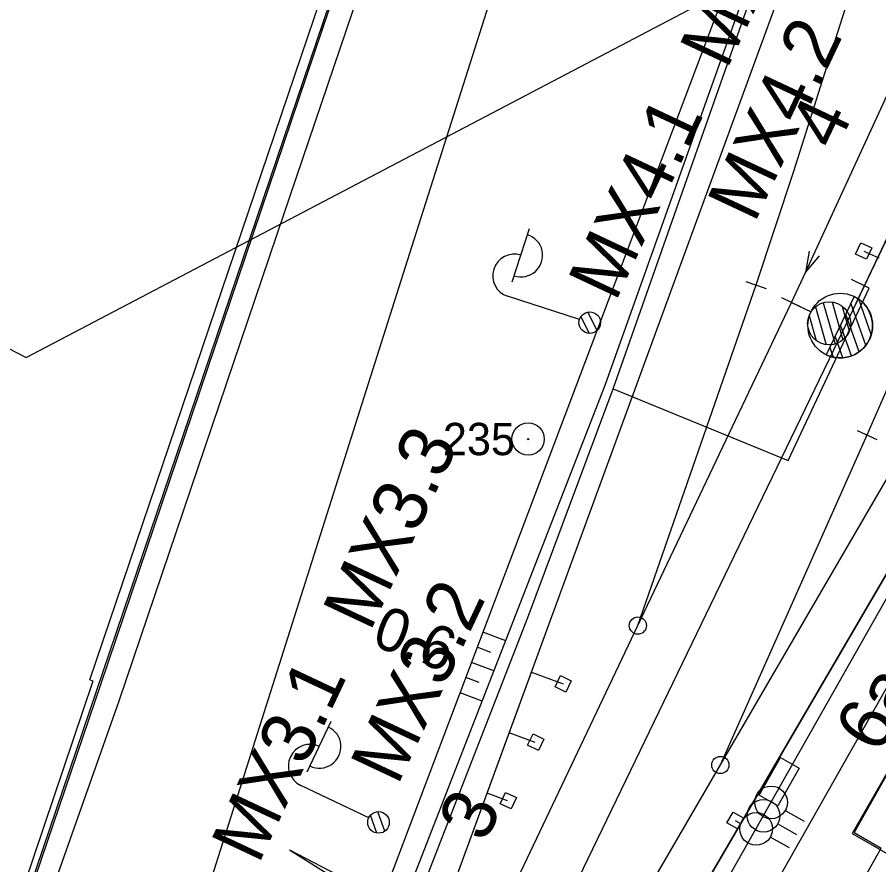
# Model space of a CAD drawing. Extents: x -781083 to -763634, y -1029516 to -1022695.
# Drawn here: x -765251.44 to -765211.48, y -1024313.62 to -1024274.3 of the extents above; entities that cross this region are included whole.
import ezdxf

# ---------------------------------------------------------------- set-up
doc = ezdxf.new("R2010")
doc.units = 0
for name, color, linetype in [('Hranice parcel', 7, 'Continuous'), ('PS120111-MOK', 7, 'Continuous'), ('PS_12-01-10_Kabelizace_nove_kabelizace', 7, 'Continuous'), ('PS_12-01-11_SZZ_Slany_nove_prvky', 7, 'Continuous'), ('SO128401_EOV_popisky', 7, 'Continuous'), ('SO128401_EOV_prvky', 7, 'Continuous'), ('SO128401_EOV_trasa', 7, 'Continuous'), ('Vnitřní kresba', 7, 'Continuous'), ('Vrstva 1', 7, 'Continuous'), ('Vrstva 17', 7, 'Continuous'), ('Vrstva 2', 7, 'Continuous'), ('Vrstva 23', 7, 'Continuous'), ('Vrstva 25', 7, 'Continuous'), ('Vrstva 28', 7, 'Continuous'), ('Vrstva 33', 7, 'Continuous'), ('Vrstva 36', 7, 'Continuous'), ('Vrstva 48', 7, 'Continuous'), ('Vrstva 49', 7, 'Continuous'), ('Vrstva 51', 7, 'Continuous'), ('Značky bodu BP', 7, 'Continuous'), ('ČD Telematika_TK', 7, 'Continuous')]:
    doc.layers.add(name, color=color, linetype=linetype)

# ---------------------------------------------------------------- blocks, each defined once
blk = doc.blocks.new('1.01')
at = {"layer": 'Značky bodu BP'}
for radius in [7.5, 0.3]:
    blk.add_circle((0, 0), radius, dxfattribs=at)
blk = doc.blocks.new('C669_25')
at = {"layer": 'Vrstva 25'}
for p, q in [((0, 5), (0, 40)), ((7, 40), (33, 40)), ((-4.78, -1.46), (1.44, 4.76)), ((-2.39, -4.37), (4.38, 2.39))]:
    blk.add_line(p, q, dxfattribs=at)
blk.add_circle((0, 0), 5, dxfattribs=at)
blk.add_circle((0, 0), 5, dxfattribs=at)
for centre, start, end in [((10, 40), 359.9999, 179.9999), ((20, 39.88), 179.2973, 0.7025)]:
    blk.add_arc(centre, 10, start, end, dxfattribs=at)
blk = doc.blocks.new('C669_27')
at = {"layer": 'Vrstva 25'}
for p, q in [((0, 5.01), (0, 40)), ((7.01, 40), (33, 40)), ((-4.78, -1.45), (1.44, 4.76)), ((-2.39, -4.37), (4.38, 2.41))]:
    blk.add_line(p, q, dxfattribs=at)
blk.add_circle((0, 0), 5, dxfattribs=at)
blk.add_circle((0, 0), 5, dxfattribs=at)
for centre, start, end in [((10, 40), 0, 180), ((20, 39.88), 179.2974, 0.7026)]:
    blk.add_arc(centre, 10, start, end, dxfattribs=at)
blk = doc.blocks.new('C708_1')
at = {"layer": 'Vrstva 36'}
blk.add_line((-0.01, -7.57), (0.02, -17.57), dxfattribs=at)
blk.add_circle((0.01, 0), 7.57, dxfattribs=at)
blk = doc.blocks.new('C321')
at = {"layer": 'Vrstva 2'}
blk.add_lwpolyline([(9.66, 2.59), (0, 0), (9.66, -2.59)], dxfattribs=at)
blk = doc.blocks.new('C084_2')
at = {"layer": 'Vrstva 2'}
blk.add_line((0, 5), (0, -5), dxfattribs=at)
blk = doc.blocks.new('C202_2')
at = {"layer": 'Vrstva 25'}
blk.add_lwpolyline([(-10, -5), (-10, 5), (10, 5), (10, -5), (-10, -5)], dxfattribs=at)
blk = doc.blocks.new('C083_1')
at = {"layer": 'Vrstva 2'}
blk.add_circle((0, 0), 4, dxfattribs=at)
blk = doc.blocks.new('C531')
at = {"layer": 'Vrstva 2'}
for p, q in [((0, 0), (0, -10)), ((-14.55, -28.49), (-11.05, -25)), ((-12.93, -32.53), (-5.4, -25)), ((-10.45, -35.71), (0.26, -25)), ((-7.2, -38.12), (5.92, -25)), ((-3.07, -39.65), (11.57, -25)), ((2.45, -39.78), (14.76, -27.47))]:
    blk.add_line(p, q, dxfattribs=at)
blk.add_lwpolyline([(15, -25), (-15, -25)], dxfattribs=at)
blk.add_circle((0, -25), 15, dxfattribs=at)
blk.add_arc((0, -25), 15, 179.9965, 359.9965, dxfattribs=at)
blk = doc.blocks.new('PZ2_3')
at = {"layer": 'PS_12-01-11_SZZ_Slany_nove_prvky'}
for p, q in [((18.83, 0.14), (23.82, -17.41)), ((11.12, -2.04), (16.13, -19.62)), ((14.74, -0.11), (20.2, -19.3)), ((23.54, -1.82), (26.79, -13.24)), ((8.14, -6.18), (11.41, -17.64))]:
    blk.add_line(p, q, dxfattribs=at)
blk.add_circle((17.47, -9.73), 10, dxfattribs=at)

msp = doc.modelspace()

# ---------------------------------------------------------------- linework, layer by layer
at = {"layer": 'Hranice parcel'}
msp.add_line((-765227.39, -1024341.18), (-765211.36, -1024312.85), dxfattribs=at)
for points in [[(-765213.08, -1024202.74), (-765218.18, -1024218.22), (-765219.59, -1024222.39), (-765251.79, -1024317.45)], [(-765200.62, -1024296.03), (-765202.38, -1024295.03), (-765207.43, -1024303.97), (-765207.87, -1024303.72), (-765212.62, -1024312.13), (-765211.36, -1024312.85)]]:
    msp.add_lwpolyline(points, dxfattribs=at)
at = {"layer": 'PS120111-MOK'}
msp.add_lwpolyline([(-765225.805, -1024328.474), (-765227.041, -1024327.403), (-765189.607, -1024263.284), (-765167.089, -1024223.521), (-765111.836, -1024124.939), (-765108.851, -1024119.501), (-765085.73, -1024077.899), (-765081.023, -1024080.523), (-765060.822, -1024044.042), (-765057.835, -1024038.647), (-765021.888, -1023965.037), (-765009.529, -1023945.01), (-764990.029, -1023909.994), (-764973.93, -1023884.565), (-764957.796, -1023847.878), (-764953.349, -1023837.037), (-764952.504, -1023834.976), (-764951.393, -1023835.06)], dxfattribs=at)
at = {"layer": 'PS_12-01-10_Kabelizace_nove_kabelizace'}
msp.add_line((-765229.311, -1024331.29), (-765189.607, -1024263.284), dxfattribs=at)
for points in [[(-765236.878, -1024327.426), (-765233.14, -1024319.848), (-765214.513, -1024268.974), (-765203.62, -1024237.281)], [(-765213.127, -1024288.831), (-765205.558, -1024272.944), (-765197.867, -1024258.547), (-765198.078, -1024258.43)]]:
    msp.add_lwpolyline(points, dxfattribs=at)
at = {"layer": 'SO128401_EOV_prvky'}
for points in [[(-765211.799, -1024285.002), (-765212.042, -1024285.529), (-765212.55, -1024285.295), (-765212.307, -1024284.768)], [(-765225.738, -1024305.083), (-765225.986, -1024305.608), (-765226.492, -1024305.37), (-765226.244, -1024304.845)], [(-765227.008, -1024307.79), (-765227.256, -1024308.315), (-765227.762, -1024308.077), (-765227.514, -1024307.552)], [(-765228.282, -1024310.505), (-765228.529, -1024311.031), (-765229.035, -1024310.792), (-765228.788, -1024310.267)], [(-765217.742, -1024311.461), (-765218.036, -1024311.962), (-765218.518, -1024311.68), (-765218.225, -1024311.179)]]:
    msp.add_lwpolyline(points, close=True, dxfattribs=at)
at = {"layer": 'SO128401_EOV_trasa'}
for p, q in [((-765212.175, -1024285.149), (-765211.476, -1024285.47)), ((-765227.42, -1024307.943), (-765228.62, -1024307.501)), ((-765228.693, -1024310.659), (-765229.648, -1024310.309)), ((-765218.13, -1024311.57), (-765217.882, -1024311.715))]:
    msp.add_line(p, q, dxfattribs=at)
for points in [[(-765111.624, -1024019.292), (-765109.87, -1024016.203), (-765060.824, -1024044.045), (-765060.824, -1024044.045), (-765081.023, -1024080.523), (-765081.023, -1024080.523), (-765085.73, -1024077.899), (-765108.851, -1024119.501), (-765111.836, -1024124.939), (-765167.089, -1024223.521), (-765176.711, -1024240.445), (-765189.607, -1024263.284), (-765189.607, -1024263.284), (-765225.916, -1024325.475), (-765224.46, -1024326.168)], [(-765225.916, -1024325.475), (-765230.049, -1024323.516), (-765229.11, -1024321.947), (-765213.127, -1024288.831), (-765208.946, -1024280.054), (-765208.946, -1024280.054), (-765209.679, -1024279.705)], [(-765230.049, -1024323.516), (-765233.983, -1024321.649), (-765233.139, -1024319.846), (-765233.139, -1024319.846), (-765233.139, -1024319.846), (-765227.589, -1024304.687), (-765226.115, -1024305.227)]]:
    msp.add_lwpolyline(points, dxfattribs=at)
at = {"layer": 'Vnitřní kresba'}
for p, q in [((-765248.07, -1024305.05), (-765220.02, -1024222.25)), ((-765247.93, -1024305.1), (-765252.07, -1024317.36)), ((-765247.93, -1024305.1), (-765248.07, -1024305.05))]:
    msp.add_line(p, q, dxfattribs=at)
at = {"layer": 'Vrstva 1'}
for points in [[(-765215.522, -1024287.533), (-765214.869, -1024286.147), (-765208.592, -1024272.488), (-765202.041, -1024257.278), (-765199.225, -1024250.55), (-765195.719, -1024242.277), (-765191.973, -1024234.063), (-765191.905, -1024233.922), (-765187.773, -1024225.954), (-765183.261, -1024217.887), (-765177.292, -1024207.279), (-765170.878, -1024195.834), (-765163.532, -1024182.764), (-765155.727, -1024168.863), (-765148.415, -1024155.812), (-765140.866, -1024142.346)], [(-765227.172, -1024323.332), (-765226.383, -1024321.987), (-765218.823, -1024308.994), (-765212.016, -1024293.682), (-765210.286, -1024289.72), (-765207.837, -1024284.198), (-765203.542, -1024274.997), (-765199.177, -1024266.185), (-765195.745, -1024259.62), (-765191.959, -1024252.744), (-765183.924, -1024238.408), (-765177.594, -1024227.134), (-765171.735, -1024216.696), (-765164.143, -1024203.205), (-765156.397, -1024189.358), (-765149.423, -1024176.961), (-765143.434, -1024166.31), (-765138.578, -1024157.675), (-765133.719, -1024149)], [(-765227.172, -1024323.332), (-765226.383, -1024321.987), (-765218.823, -1024308.994), (-765210.425, -1024294.562), (-765204.319, -1024283.867), (-765196.481, -1024270.015), (-765194.577, -1024266.628), (-765187.356, -1024253.776), (-765179.867, -1024240.503), (-765173.904, -1024229.916)], [(-765229.774, -1024317.516), (-765229.105, -1024316.101), (-765222.65, -1024302.525), (-765217.165, -1024286.721), (-765215.412, -1024281.441), (-765213.798, -1024276.307), (-765211.766, -1024269.927)], [(-765221.676, -1024324.07), (-765221.602, -1024323.932), (-765215.053, -1024312.39), (-765205.493, -1024295.484), (-765196.085, -1024278.806)], [(-765222.65, -1024302.525), (-765215.522, -1024287.533)]]:
    msp.add_lwpolyline(points, dxfattribs=at)
at = {"layer": 'Vrstva 17'}
msp.add_lwpolyline([(-765247.548, -1024305.21), (-765228.844, -1024249.881), (-765210.873, -1024196.594), (-765192.521, -1024155.45), (-765183.275, -1024117.083), (-765178.507, -1024097.058)], dxfattribs=at)
at = {"layer": 'Vrstva 2'}
for p, q in [((-765222.65, -1024302.525), (-765217.165, -1024286.721)), ((-765218.823, -1024308.994), (-765212.016, -1024293.682))]:
    msp.add_line(p, q, dxfattribs=at)
for points in [[(-765215.522, -1024287.533), (-765214.869, -1024286.147), (-765208.592, -1024272.488), (-765202.041, -1024257.278)], [(-765229.774, -1024317.516), (-765229.105, -1024316.101), (-765222.65, -1024302.525), (-765215.522, -1024287.533)], [(-765227.172, -1024323.332), (-765226.383, -1024321.987), (-765218.823, -1024308.994), (-765210.425, -1024294.562)]]:
    msp.add_lwpolyline(points, dxfattribs=at)
at = {"layer": 'Vrstva 23'}
for points in [[(-765212.716, -1024312.175), (-765206.749, -1024315.61), (-765196.836, -1024298.138), (-765202.409, -1024294.95), (-765207.461, -1024303.942), (-765207.86, -1024303.73), (-765212.716, -1024312.175)], [(-765259.935, -1024333.469), (-765255.873, -1024329.863), (-765251.71, -1024317.461), (-765247.548, -1024305.21)]]:
    msp.add_lwpolyline(points, dxfattribs=at)
at = {"layer": 'Vrstva 28'}
for points in [[(-765223.789, -1024291.544), (-765215, -1024266.523), (-765212.913, -1024267.161)], [(-765223.789, -1024291.544), (-765215.677, -1024294.865), (-765211.922, -1024286.874), (-765212.736, -1024286.47)], [(-765230.719, -1024314.79), (-765232.37, -1024314.033), (-765227.754, -1024302.155), (-765223.789, -1024291.544)]]:
    msp.add_lwpolyline(points, dxfattribs=at)
at = {"layer": 'Vrstva 33'}
msp.add_lwpolyline([(-765256.17, -1024287.422), (-765251.032, -1024290.091), (-765185.224, -1024255.545)], dxfattribs=at)
at = {"layer": 'Vrstva 48'}
for p, q in [((-765228.78, -1024303.231), (-765229.835, -1024302.832)), ((-765229.471, -1024303.772), (-765230.1, -1024303.534)), ((-765229.324, -1024304.629), (-765230.365, -1024304.235)), ((-765230.01, -1024305.172), (-765230.63, -1024304.937)), ((-765229.868, -1024306.027), (-765230.895, -1024305.639))]:
    msp.add_line(p, q, dxfattribs=at)
at = {"layer": 'Vrstva 49'}
for points in [[(-765224.162, -1024291.367), (-765215.697, -1024267.565), (-765204.627, -1024236.377), (-765202.143, -1024229.903), (-765195.789, -1024204.722), (-765193.85, -1024193.807)], [(-765225.333, -1024290.918), (-765216.428, -1024267.329), (-765205.715, -1024235.987), (-765203.195, -1024229.565)], [(-765238.813, -1024312.933), (-765235.523, -1024314.654), (-765234.208, -1024314.405), (-765225.333, -1024290.918)], [(-765238.813, -1024312.933), (-765233.78, -1024316.079), (-765224.162, -1024291.367)]]:
    msp.add_lwpolyline(points, dxfattribs=at)
at = {"layer": 'Vrstva 51'}
for points in [[(-765246.707, -1024306.022), (-765239.08, -1024283.456), (-765227.767, -1024250.123)], [(-765245.138, -1024322.793), (-765233.231, -1024285.247), (-765222.558, -1024251.694)], [(-765260.356, -1024333.754), (-765259.935, -1024334.238), (-765255.28, -1024330.217), (-765246.707, -1024306.022)]]:
    msp.add_lwpolyline(points, dxfattribs=at)
at = {"layer": 'ČD Telematika_TK'}
msp.add_lwpolyline([(-765257.028, -1024404.569), (-765256.037, -1024398.213), (-765249.421, -1024374.188), (-765226.425, -1024328.292), (-765185.224, -1024255.545), (-765167.149, -1024223.486), (-765171.928, -1024220.746), (-765141.483, -1024166.52), (-765136.718, -1024169.454), (-765086.954, -1024080.425), (-765063.726, -1024094.284), (-765054.277, -1024080.444), (-765052.94, -1024078.307), (-765049.809, -1024079.983), (-765033.351, -1024048.633), (-765033.134, -1024014.623), (-765034.915, -1024000.619), (-765019.65, -1023968.646), (-765007.996, -1023946.352)], dxfattribs=at)

# ---------------------------------------------------------------- block references
at = {"layer": 'PS_12-01-11_SZZ_Slany_nove_prvky', "xscale": 0.1, "yscale": 0.10000000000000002}
msp.add_blockref('PZ2_3', (-765215.522, -1024287.533), dxfattribs=at)
at = {"layer": 'Vrstva 2'}
for name, p, xscale, yscale, rotation in [('C321', (-765214.869, -1024286.147), 0.09999999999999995, 0.09999999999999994, 65.31775844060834), ('C084_2', (-765217.165, -1024286.721), 0.1, 0.09999999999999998, 70.85938142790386), ('C531', (-765215.522, -1024287.533), 0.09999999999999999, 0.10000000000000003, 64.57068549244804), ('C084_2', (-765215.522, -1024287.533), 0.1, 0.10000000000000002, -115.42931449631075), ('C084_2', (-765212.016, -1024293.682), 0.1, 0.10000000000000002, 66.0316576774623), ('C083_1', (-765222.65, -1024302.525), 0.1, 0.09999999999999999, 64.57068549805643), ('C083_1', (-765218.823, -1024308.994), 0.1, 0.10000000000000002, -120.19252225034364)]:
    msp.add_blockref(name, p, dxfattribs=dict(at, xscale=xscale, yscale=yscale, rotation=rotation))
at = {"layer": 'Vrstva 25'}
for name, p, xscale, yscale, rotation in [('C669_25', (-765224.882, -1024288.471), 0.09999999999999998, 0.09999999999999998, 72.17768200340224), ('C669_27', (-765234.679, -1024311.659), 0.09999999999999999, 0.09999999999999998, 64.55769248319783), ('C202_2', (-765216.095, -1024309.767), 0.09999999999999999, 0.1, 60.51272147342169)]:
    msp.add_blockref(name, p, dxfattribs=dict(at, xscale=xscale, yscale=yscale, rotation=rotation))
at = {"layer": 'Vrstva 36', "xscale": 0.10000000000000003, "yscale": 0.10000000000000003, "rotation": 60.42852664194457}
for p in [(-765216.472, -1024310.729), (-765216.823, -1024311.35), (-765217.163, -1024311.962)]:
    msp.add_blockref('C708_1', p, dxfattribs=at)
at = {"layer": 'Značky bodu BP', "xscale": 0.1, "yscale": 0.10000000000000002}
msp.add_blockref('1.01', (-765227.74, -1024293.87), dxfattribs=at)

# ---------------------------------------------------------------- texts
at = {"layer": 'SO128401_EOV_popisky'}
for s, p in [('MX4.3', (-765218.522, -1024276.766)), ('MX4.2', (-765217.241, -1024283.898)), ('MX4.1', (-765223.692, -1024287.553)), ('MX3.3', (-765235.077, -1024302.858)), ('MX3.2', (-765233.796, -1024309.99)), ('MX3.1', (-765240.247, -1024313.645))]:
    msp.add_text(s, height=2.5, rotation=64.8129, dxfattribs=at).set_placement(p)
at = {"layer": 'Vrstva 1'}
msp.add_text('6a', height=2.5, rotation=60.5127, dxfattribs=at).set_placement((-765211.446, -1024308.55))
at = {"layer": 'Vrstva 2'}
for s, rotation, p in [('4', 64.5707, (-765213.468, -1024280.547)), ('3', 64.6956, (-765229.738, -1024312.656))]:
    msp.add_text(s, height=2.5, rotation=rotation, dxfattribs=at).set_placement(p)
at = {"layer": 'Vrstva 48'}
msp.add_text('0.6', height=2, rotation=339.6596, dxfattribs=at).set_placement((-765235.061, -1024303.419))
at = {"layer": 'Značky bodu BP'}
msp.add_text('235', height=1.5, dxfattribs=at).set_placement((-765231.696, -1024294.62))

doc.saveas('drawing.dxf')
